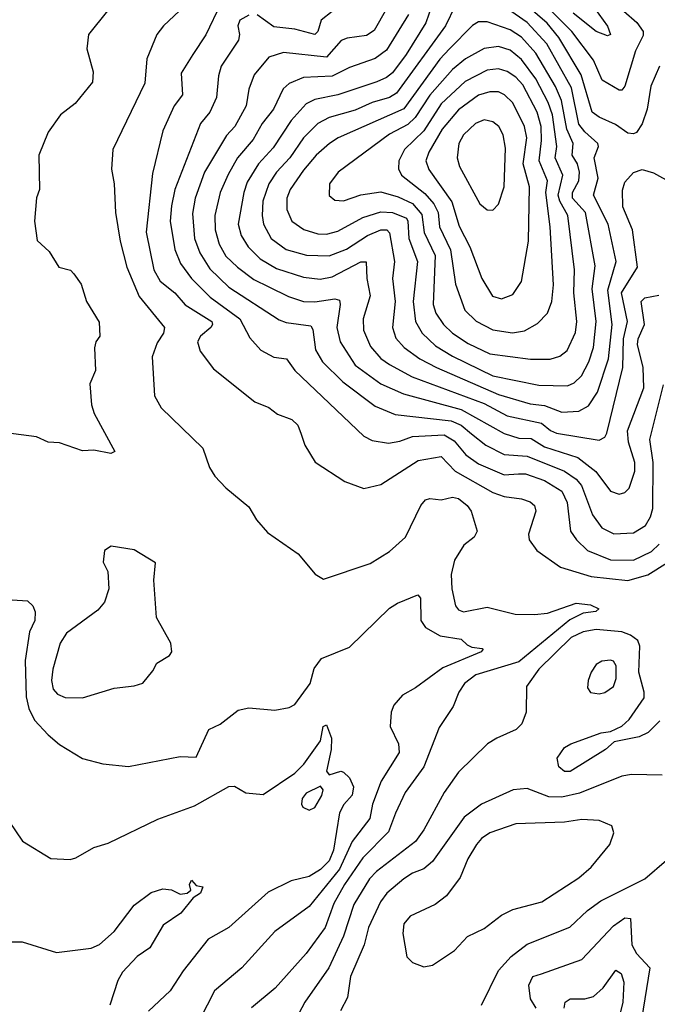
# Model space of a CAD drawing. Extents: x 1550320 to 1685906, y 509093 to 640511.
# Tile 457 of 532: x 1673756 to 1675978, y 588158 to 591586. Entities that reach past the tile are written whole.
import ezdxf

# ---------------------------------------------------------------- set-up
doc = ezdxf.new("R2010")
doc.units = 0

msp = doc.modelspace()

# ---------------------------------------------------------------- linework, layer by layer
at = {"layer": '0CON20XD'}
for points in [[(1675816.3, 591656.3), (1675906.8, 591576.8), (1675929.2, 591545), (1675928.4, 591531.6), (1675901.9, 591478.1), (1675865.2, 591354.8), (1675855, 591340.9), (1675845, 591340.8), (1675786, 591376), (1675756.1, 591446.1), (1675680.8, 591545), (1675531.3, 591695)], [(1675203.1, 591666.9), (1675172, 591575), (1675102.7, 591465), (1675055, 591402), (1675034.9, 591385.1), (1675000.4, 591369.6), (1674865.4, 591324.6), (1674785, 591309), (1674755, 591293.6), (1674702, 591235), (1674640.1, 591139.9), (1674589, 591085), (1674549.4, 591020.6), (1674537.1, 590985), (1674518.1, 590875), (1674528.1, 590835), (1674552.2, 590795), (1674594.2, 590754.2), (1674650.6, 590720.6), (1674745, 590690.2), (1674803.2, 590683.2), (1674845, 590691.3), (1674945, 590743.7), (1674963.9, 590743.9), (1674966.1, 590685), (1674977.6, 590625), (1674953.2, 590545), (1674953.8, 590505), (1674978.2, 590448.2), (1675015, 590407.3), (1675045, 590386), (1675123.4, 590343.4), (1675375, 590249.9), (1675455, 590207.3), (1675575, 590181), (1675605.9, 590155.9), (1675627.1, 590147.1), (1675775, 590122.7)], [(1675645, 590219.6), (1675705, 590223.3), (1675738.1, 590241.9), (1675770, 590290), (1675807.7, 590405), (1675820.4, 590525), (1675805.6, 590645), (1675835.2, 590745), (1675806.7, 590875), (1675756, 590975), (1675771.9, 591035), (1675757.6, 591105), (1675773.2, 591145), (1675771.3, 591155), (1675725, 591196), (1675705, 591222.5), (1675678.9, 591348.9), (1675592.8, 591502.8), (1675525, 591576.4), (1675398.8, 591665)], [(1675985.5, 591425), (1675955.3, 591355), (1675943.1, 591275), (1675925, 591224.4), (1675905, 591193.5), (1675895, 591188.8), (1675875, 591191.5), (1675832.1, 591222.1), (1675775, 591246.9), (1675751.1, 591265), (1675713.1, 591395), (1675635.4, 591525), (1675594.8, 591574.8), (1675492.7, 591662.7)], [(1675729.5, 591669.5), (1675805, 591564.4), (1675815.4, 591534.6), (1675805, 591530), (1675765, 591545.3), (1675685, 591608.8)], [(1674062.8, 591617.2), (1673996, 591535), (1673990, 591485), (1674012.7, 591405), (1674010.5, 591369.5), (1673949.4, 591295), (1673898.6, 591255), (1673855.8, 591195), (1673822.9, 591115), (1673825.5, 590995), (1673815, 590966.2), (1673808.2, 590885), (1673817.6, 590817.6), (1673859.2, 590779.2), (1673893.3, 590725), (1673933.9, 590713.9), (1673945, 590701.2), (1673970, 590665), (1673989.4, 590605), (1674033.4, 590533.4), (1674035.6, 590485), (1674022, 590465), (1674016.7, 590443.3), (1674020, 590365), (1674001.2, 590318.8), (1674006, 590245), (1674016, 590215), (1674087.5, 590082.5), (1674073.8, 590076.2), (1674015, 590087.1), (1673975, 590085.8), (1673895, 590112.9), (1673855, 590115.6), (1673815, 590134.4), (1673708.3, 590148.3)], [(1674313, 591617), (1674257.1, 591565), (1674233.8, 591535), (1674199.3, 591450.7), (1674192.5, 591365), (1674080.8, 591135), (1674076.4, 591066.4), (1674085.5, 591015.5), (1674090.5, 590915), (1674106.4, 590815), (1674130, 590725), (1674172.1, 590622.1), (1674260.6, 590515), (1674257.8, 590495), (1674235, 590461.2), (1674217.5, 590412.5), (1674226.4, 590276.4), (1674249.2, 590235)], [(1675035, 591624.5), (1674991.4, 591548.6), (1674965, 591531.6), (1674897.8, 591522.3), (1674876.5, 591513.5), (1674825, 591456.5), (1674675, 591472), (1674625, 591456.1), (1674573.1, 591395), (1674555.3, 591345), (1674545, 591286.9), (1674505.8, 591215), (1674477, 591183), (1674400.2, 591055), (1674368, 590965), (1674358.1, 590911.9), (1674365.2, 590825), (1674384.3, 590774.3), (1674418.6, 590718.6), (1674485.6, 590655.6), (1674660.8, 590540.8), (1674685, 590531.6), (1674770.4, 590520.4), (1674777.6, 590507.6), (1674786.8, 590436.8), (1674811.9, 590395), (1674881.9, 590325), (1674995, 590240.8), (1675065, 590212.2), (1675259.4, 590189.4), (1675295, 590174.2), (1675330.9, 590145), (1675380.7, 590105), (1675445, 590072.6), (1675525, 590066.6), (1675654.7, 590015), (1675695, 589986.8), (1675713.7, 589965), (1675752.8, 589862.8), (1675785, 589817.2), (1675826.6, 589796.6), (1675895, 589799.7), (1675937.4, 589825), (1675954.8, 589855), (1675962.3, 589885), (1675964.1, 590044.1), (1675952.3, 590125), (1675999.4, 590315)], [(1674456.9, 591643.1), (1674405, 591533.3), (1674360, 591465)], [(1674844.6, 591615), (1674806.5, 591585), (1674794.8, 591545.2), (1674785, 591534.8), (1674715, 591553), (1674641.5, 591561.5), (1674583.9, 591603.9)], [(1675273.8, 591635), (1675240.6, 591565), (1675069.8, 591330.2), (1675045, 591315.2), (1674985, 591298.6), (1674925, 591271), (1674834.3, 591245.7), (1674795.4, 591224.6), (1674745, 591175.3), (1674697.9, 591105), (1674650.7, 591055), (1674624.4, 591015), (1674604.1, 590955), (1674600.8, 590905), (1674605.6, 590875), (1674632.5, 590825), (1674685, 590786.7), (1674756.2, 590766.1), (1674835, 590763.7), (1674895, 590787.2), (1674968, 590835), (1675015, 590855.2), (1675035.1, 590855.2), (1675044.8, 590844.8), (1675061.9, 590745), (1675055.7, 590685), (1675064.8, 590605), (1675055.2, 590515), (1675067.4, 590477.4), (1675096.6, 590445), (1675150.3, 590405), (1675208.2, 590375), (1675425, 590281.3), (1675535, 590248.9), (1675585, 590242.6), (1675645, 590219.6)], [(1674555, 591602.7), (1674523.8, 591585), (1674516.1, 591565), (1674522, 591535), (1674518.7, 591515), (1674458.7, 591425), (1674448.7, 591391.3), (1674442.2, 591315), (1674419.3, 591265), (1674385.8, 591225), (1674296.4, 590995), (1674285, 590938.8), (1674280.4, 590885), (1674296.5, 590786.5), (1674317.2, 590737.2), (1674355.2, 590685), (1674420.3, 590620.3), (1674523.5, 590545), (1674558.7, 590478.7), (1674596.3, 590436.3), (1674641.9, 590411.9), (1674685.8, 590405.8), (1674715.2, 590365.2), (1674955, 590136.5), (1674985, 590121.2), (1675041.7, 590111.7), (1675081.5, 590118.5), (1675125, 590135.5), (1675235, 590140.6), (1675270.5, 590120.5), (1675311.1, 590071.1), (1675355, 590039.6), (1675445, 590001.4), (1675494.9, 590005.1), (1675518.6, 590005), (1675585, 589982.3), (1675645.8, 589945), (1675664.4, 589905), (1675675.7, 589805.7), (1675696.1, 589775), (1675735, 589737.8), (1675815, 589705.2), (1675895, 589704.8), (1675958.2, 589735), (1675985, 589760.5)], [(1675110.6, 591605), (1675035, 591480), (1674995, 591451.7), (1674905, 591420.4), (1674845, 591390), (1674745, 591385.2), (1674695, 591364.7), (1674674.8, 591345.2), (1674640.7, 591275), (1674601, 591225), (1674570.4, 591169.6), (1674515, 591106), (1674482.4, 591047.6), (1674455.2, 590985), (1674436.5, 590905), (1674437.5, 590855), (1674451.6, 590805), (1674475, 590762.9), (1674515, 590724.8), (1674572.3, 590682.3), (1674625, 590656), (1674692.7, 590622.7), (1674745, 590605.2), (1674784.4, 590604.4), (1674854.7, 590614.7), (1674870.2, 590610.2), (1674873.5, 590595), (1674861.5, 590515), (1674872.9, 590465), (1674925, 590383.6), (1675015, 590318.3), (1675093.6, 590283.6), (1675295, 590228.8), (1675445, 590145.2), (1675495, 590129.8), (1675538.2, 590128.2), (1675585, 590099.1), (1675701.5, 590061.5), (1675763.3, 590013.3), (1675815, 589944.6), (1675845, 589934.5)], [(1675665, 590311.7), (1675688, 590322), (1675713.6, 590346.4), (1675739.4, 590395), (1675755.5, 590445), (1675764.6, 590535), (1675750.7, 590649.3), (1675761, 590729), (1675727.4, 590915), (1675682.1, 590965), (1675682.6, 590985), (1675704.4, 591025.6), (1675706.7, 591055), (1675700, 591085), (1675681.6, 591115), (1675684.5, 591155), (1675663, 591205), (1675643.9, 591305), (1675623.7, 591353.6), (1675555, 591470.4), (1675505, 591525.2), (1675465, 591550.8), (1675385, 591578.9), (1675355, 591579.2), (1675333.6, 591566.4), (1675253.9, 591485), (1675220.8, 591449.2), (1675095, 591275.9), (1674866.5, 591175), (1674835.4, 591155), (1674789.2, 591115), (1674745, 591062.9), (1674698.3, 590995), (1674686.8, 590965), (1674687.1, 590925), (1674704.7, 590885), (1674746.3, 590856.3), (1674795, 590840.5), (1674825, 590839.8), (1674865, 590850.2), (1674951.9, 590898.1), (1675015, 590917.9), (1675055, 590915.4), (1675103.8, 590895), (1675109.1, 590885), (1675112.2, 590825), (1675142.2, 590745), (1675126.8, 590605), (1675135, 590535.6), (1675158.8, 590495), (1675205, 590451), (1675264.9, 590414.9), (1675405, 590346.8), (1675565, 590314.4), (1675665, 590311.7)], [(1675535.7, 590404.3), (1675605, 590404.7), (1675638.1, 590415), (1675663.8, 590435), (1675693.3, 590496.7), (1675697.5, 590535), (1675686.8, 590635), (1675690, 590715), (1675666.1, 590905), (1675638, 590955), (1675633, 590975), (1675649.4, 591045), (1675621.7, 591105), (1675628.4, 591145), (1675612.4, 591255), (1675597.7, 591297.7), (1675555, 591381.1), (1675505, 591448.1), (1675465, 591480.6), (1675425, 591492.6), (1675375, 591485.7), (1675309.6, 591450.4), (1675265, 591412.8), (1675185.9, 591324.1), (1675134.6, 591245.4), (1675108.9, 591221.1), (1675045, 591187.6), (1674865.5, 591055), (1674835.5, 591015), (1674834.7, 590974.7), (1674855, 590958.5), (1674885, 590956), (1674945, 590977.1), (1675015, 590986.5), (1675075, 590970), (1675125, 590946.2), (1675157.9, 590907.9), (1675165.4, 590845), (1675204.3, 590765), (1675196.8, 590595), (1675206.2, 590565), (1675232.6, 590525), (1675265, 590494.8), (1675319, 590459), (1675395, 590423.5), (1675535.7, 590404.3)], [(1674360, 591465), (1674319.3, 591400.7), (1674324.1, 591325), (1674295, 591286.7), (1674255, 591199.2), (1674218.6, 591051.4), (1674196.6, 590846.6), (1674223.6, 590715), (1674245.6, 590675.6), (1674297.3, 590635), (1674333.2, 590593.2), (1674425.3, 590535), (1674428.2, 590525), (1674422.7, 590515), (1674386.2, 590485), (1674376.4, 590465), (1674385, 590432), (1674431.2, 590371.2), (1674576.1, 590256.1), (1674625, 590235.7), (1674655, 590212.9), (1674705, 590194.3), (1674725.6, 590175), (1674737.1, 590142.9), (1674750, 590105), (1674786.3, 590046.3), (1674888.7, 589978.7), (1674955, 589954.4), (1675015, 589968.5), (1675145, 590051.9), (1675225, 590065.3), (1675274.1, 590015), (1675405, 589940), (1675445, 589925.8), (1675505, 589918.2), (1675535, 589907.3), (1675549.6, 589895), (1675554.6, 589875), (1675529.3, 589795), (1675531.6, 589775), (1675558, 589738), (1675640.2, 589680.2), (1675747.9, 589647.9), (1675875, 589634), (1675945, 589653.2), (1676013.1, 589696.9)], [(1675473.8, 590496.2), (1675515, 590502.5), (1675561, 590529), (1675595.2, 590564.8), (1675611.1, 590605), (1675616.8, 590663.2), (1675605.2, 590865), (1675589.3, 590985), (1675595.4, 591025), (1675566.6, 591095), (1675574.4, 591165.6), (1675572.9, 591215), (1675559.6, 591265), (1675509.3, 591359.3), (1675485, 591386), (1675455, 591406.4), (1675425, 591414.8), (1675385, 591410.7), (1675308.2, 591371.8), (1675225, 591293.3), (1675165, 591200), (1675097.4, 591135), (1675076.9, 591095), (1675076.7, 591066.7), (1675087.1, 591045), (1675168.3, 590981.7), (1675199.2, 590945), (1675214.9, 590915), (1675219.1, 590865), (1675257.3, 590785), (1675274.8, 590665), (1675307.8, 590575), (1675346.5, 590536.5), (1675405, 590506.7), (1675473.8, 590496.2)], [(1675435, 590614.5), (1675475, 590629.4), (1675505.4, 590675), (1675529.5, 590815), (1675532.2, 591005), (1675510.9, 591085), (1675523, 591175), (1675515.1, 591215.1), (1675475, 591296.5), (1675446, 591325), (1675425, 591334.8), (1675395, 591335.6), (1675355, 591323.6), (1675285, 591272.6), (1675228.3, 591205), (1675181.6, 591125), (1675171.7, 591095), (1675181.7, 591065), (1675262.1, 590952.1), (1675288.2, 590868.1), (1675325.2, 590795), (1675366.9, 590685), (1675404.1, 590624.1), (1675435, 590614.5)], [(1675405, 590922.9), (1675425.3, 590944.7), (1675444.7, 591005), (1675448.7, 591138.7), (1675440.8, 591185), (1675426, 591215), (1675405, 591231.3), (1675375, 591238), (1675345, 591225.3), (1675302.8, 591185), (1675286.7, 591155), (1675280.6, 591105), (1675289.1, 591075), (1675360, 590945), (1675385, 590924.3), (1675405, 590922.9)], [(1675775, 590122.7), (1675795, 590132.5), (1675802.7, 590147.3), (1675858.2, 590375), (1675859.9, 590475), (1675874.3, 590535), (1675853.3, 590635), (1675909.6, 590725), (1675891.9, 590855), (1675858.1, 590935), (1675857.1, 590992.9), (1675865, 591020.8), (1675895, 591054.5), (1675925, 591064.6), (1675965, 591052.8), (1676085, 590987.5)], [(1675845, 589934.5), (1675865, 589940), (1675880.5, 589955), (1675900, 590015), (1675899.4, 590045), (1675877.7, 590115), (1675874.5, 590155), (1675931.1, 590305), (1675928.8, 590375), (1675909, 590455), (1675911.2, 590475), (1675933, 590525), (1675922.1, 590605), (1675935, 590618.2), (1675982.9, 590627.1)], [(1674249.2, 590235), (1674394, 590095), (1674417.4, 590027.4), (1674436.6, 589996.6), (1674475, 589956.2), (1674555, 589890), (1674582, 589845), (1674620.3, 589800.3), (1674726.4, 589726.4), (1674785.8, 589655.8), (1674815, 589638.8), (1674977.3, 589692.7), (1675045.4, 589734.6), (1675100.6, 589785), (1675154.5, 589895), (1675170, 589915), (1675185, 589919.5), (1675225, 589914.5), (1675265, 589923.5), (1675285, 589919.6), (1675315.5, 589895), (1675329.5, 589875), (1675350.6, 589805), (1675340, 589785), (1675303.6, 589756.4), (1675271.8, 589705), (1675260, 589655), (1675261.6, 589605), (1675275.3, 589545.3), (1675285, 589531.5), (1675302.5, 589525), (1675385, 589540.7), (1675483.2, 589516.8), (1675550, 589515), (1675595, 589520), (1675695, 589554.7), (1675745, 589549.2), (1675773.8, 589535), (1675764.2, 589525.8), (1675720.1, 589519.9), (1675672.9, 589497.1), (1675495, 589350.7), (1675345.6, 589305), (1675306.5, 589275), (1675286.5, 589245), (1675266.9, 589195), (1675218.3, 589121.7), (1675164.7, 588985), (1675099.7, 588895), (1675066.2, 588823.8), (1675041.2, 588758.8), (1674951.5, 588668.5), (1674888.4, 588575), (1674850.8, 588509.2), (1674820.8, 588425), (1674755, 588334.6), (1674646.3, 588213.7), (1674564.1, 588145.9)], [(1673975, 589224.7), (1674085, 589259.4), (1674155, 589266.7), (1674185, 589276.7), (1674220.5, 589319.5), (1674234.1, 589345.9), (1674278, 589372), (1674286.7, 589385), (1674282.5, 589415), (1674232.5, 589505), (1674223.8, 589635), (1674230, 589695), (1674155, 589740), (1674075, 589753.3), (1674051.7, 589738.3), (1674047, 589697), (1674063.3, 589665), (1674067.5, 589605), (1674051.7, 589558.3), (1674029.1, 589530.9), (1673919.9, 589450.1), (1673897.8, 589415), (1673872.3, 589325), (1673867.4, 589285), (1673873.3, 589255), (1673888.2, 589238.2), (1673915, 589226.7), (1673975, 589224.7)], [(1673675, 589569.6), (1673783, 589563), (1673802.5, 589545), (1673810, 589525), (1673809.2, 589495), (1673790.9, 589455), (1673775.3, 589355), (1673778.7, 589228.7), (1673788, 589188), (1673807.6, 589147.6), (1673855, 589096.9), (1673895, 589062.5), (1673975, 589014.2), (1674045.5, 588995.5), (1674135, 588986.5), (1674315, 589020.8), (1674371.7, 589018.3), (1674415.5, 589114.5), (1674455, 589132.9), (1674517.3, 589182.7), (1674555, 589190), (1674645, 589182), (1674695, 589192), (1674715, 589202), (1674768.1, 589275), (1674782.9, 589327.1), (1674807.5, 589362.5), (1674905, 589401.9), (1675045, 589537.1), (1675072.9, 589555), (1675143.3, 589583.3), (1675152.7, 589572.7), (1675154.5, 589495), (1675170.3, 589470.2), (1675221.2, 589441.2), (1675295, 589428.9), (1675315, 589409.2), (1675331.3, 589401.3), (1675367.3, 589397.3), (1675371.2, 589395), (1675363.8, 589385), (1675230.2, 589329.8), (1675135, 589260), (1675090, 589235), (1675060.4, 589199.6), (1675050.4, 589175), (1675047.7, 589125), (1675076.6, 589065), (1675078.2, 589035), (1675016.4, 588935), (1674985.5, 588855), (1674976, 588805), (1674915, 588725.3), (1674871.1, 588628.9), (1674765, 588499.1), (1674645, 588411.8), (1674530.4, 588285), (1674435.3, 588204.7), (1674384.6, 588105)], [(1675987.3, 589145), (1675945.7, 589105), (1675915, 589089.6), (1675827.9, 589072.1), (1675797.5, 589045), (1675675, 588968.8), (1675655, 588969.1), (1675634.4, 588985), (1675629.5, 589015), (1675655, 589052.5), (1675676.2, 589065), (1675782.9, 589102.9), (1675815, 589107.8), (1675854, 589126), (1675879.9, 589150.1), (1675931.8, 589225), (1675932.1, 589245), (1675913.7, 589315), (1675917.4, 589405), (1675910, 589425), (1675885, 589443.6), (1675855, 589454.8), (1675765, 589462.6), (1675719.5, 589455), (1675678.1, 589435), (1675565.3, 589325), (1675522.2, 589265), (1675520.6, 589175), (1675505.8, 589135), (1675486.2, 589115), (1675418.8, 589085), (1675386.9, 589065), (1675285, 588966.7), (1675235, 588895.6), (1675164.2, 588765), (1675135, 588724.7), (1674999.8, 588620.2), (1674975.1, 588594.9), (1674921.2, 588505), (1674884.9, 588395.1), (1674834.1, 588285), (1674750.4, 588165), (1674695, 588062.5)], [(1675775, 589239.2), (1675795, 589244.3), (1675825, 589264.2), (1675835, 589292.5), (1675835, 589336.7), (1675825, 589352.5), (1675815, 589356.7), (1675785, 589353.1), (1675765, 589340.8), (1675747.5, 589315), (1675737.5, 589285), (1675735, 589260), (1675745, 589244), (1675775, 589239.2)], [(1673719.2, 588795), (1673765.8, 588725.8), (1673865, 588666), (1673932.7, 588662.7), (1673951.7, 588668.3), (1674015, 588704.2), (1674065, 588719.2), (1674237.4, 588802.6), (1674365, 588848.6), (1674485, 588916.9), (1674505, 588917.1), (1674544.4, 588894.4), (1674605, 588888.6), (1674715, 588963.2), (1674746.1, 588993.9), (1674804, 589075), (1674813.8, 589125), (1674825, 589131.4), (1674843.3, 589085), (1674842.2, 589045), (1674825, 588970), (1674835, 588957.5), (1674875, 588970), (1674885, 588966.7), (1674905, 588946.7), (1674920, 588915), (1674915, 588886.2), (1674886, 588854), (1674870.9, 588825), (1674849.3, 588695), (1674835, 588657.3), (1674805, 588627.7), (1674765, 588602.9), (1674702.4, 588587.6), (1674622, 588548), (1674485, 588425.4), (1674413.1, 588385), (1674325.6, 588275), (1674281.1, 588205), (1674205.3, 588134.7)], [(1675995, 588956), (1675888.2, 588958.2), (1675855, 588952.4), (1675706.9, 588893.1), (1675645, 588879.4), (1675600.5, 588880.5), (1675525, 588908.9), (1675475.3, 588904.7), (1675365, 588854.7), (1675305, 588809.7), (1675194.5, 588655.5), (1675165, 588629.7), (1675125, 588614.2), (1675095.4, 588595), (1675035.3, 588545), (1675013.9, 588515), (1674971.9, 588425), (1674957.2, 588365), (1674908.6, 588255), (1674898, 588182), (1674874.6, 588135)], [(1674765, 588834.2), (1674785, 588843.8), (1674808.8, 588885), (1674813.3, 588905), (1674805, 588917.5), (1674755, 588892.7), (1674740.3, 588875), (1674738.2, 588855), (1674743.3, 588845), (1674765, 588834.2)], [(1675165, 588288.8), (1675195, 588293.8), (1675271.2, 588345), (1675316.2, 588393.8), (1675375, 588421.5), (1675435, 588468.8), (1675475, 588488.5), (1675575.8, 588515), (1675705, 588598.2), (1675747.8, 588635), (1675812.9, 588715), (1675827.1, 588755), (1675819.7, 588779.7), (1675775, 588798.2), (1675715, 588801.1), (1675655, 588792.5), (1675485, 588786.5), (1675395, 588755.3), (1675365, 588735.3), (1675348, 588715), (1675317.7, 588665), (1675290.8, 588599.2), (1675244.1, 588535.9), (1675204.1, 588505.9), (1675116.7, 588465), (1675095, 588438), (1675091.2, 588405), (1675105, 588323.3), (1675125, 588303.8), (1675165, 588288.8)], [(1675365.6, 588155), (1675424.8, 588275.2), (1675468.9, 588325), (1675525, 588367.5), (1675673.2, 588426.8), (1675735, 588484.7), (1675781.3, 588518.7), (1675934.6, 588595.4), (1676010.2, 588659.8)], [(1673685, 588375.8), (1673765, 588375.8), (1673885, 588338.6), (1674005, 588354), (1674035, 588366), (1674085, 588411.5), (1674155, 588503.8), (1674215, 588546.9), (1674255, 588560), (1674285, 588556.2), (1674315, 588541.2), (1674340, 588545), (1674352.5, 588555), (1674347.5, 588575), (1674355, 588590), (1674371.2, 588571.2), (1674395, 588567.5), (1674385.8, 588545), (1674361.1, 588528.9), (1674318.2, 588475), (1674256.2, 588433.8), (1674209.4, 588355), (1674165.9, 588324.1), (1674115, 588270), (1674098.6, 588241.4), (1674070.9, 588155)], [(1675556.5, 588145), (1675536.7, 588176.7), (1675530.8, 588225), (1675543.8, 588255), (1675574.7, 588264.7), (1675715, 588313.5), (1675825, 588430.7), (1675865, 588459.5), (1675885, 588456.7), (1675889, 588365), (1675905, 588334.6), (1675951.7, 588285), (1675922.5, 588105)], [(1675653.7, 588145), (1675657.5, 588165), (1675675, 588177.3), (1675725, 588176.6), (1675755.5, 588185), (1675789.7, 588215), (1675833, 588277), (1675852.1, 588265), (1675861.2, 588235), (1675857.7, 588165), (1675838.7, 588085)]]:
    msp.add_lwpolyline(points, dxfattribs=at)

doc.saveas('drawing.dxf')
